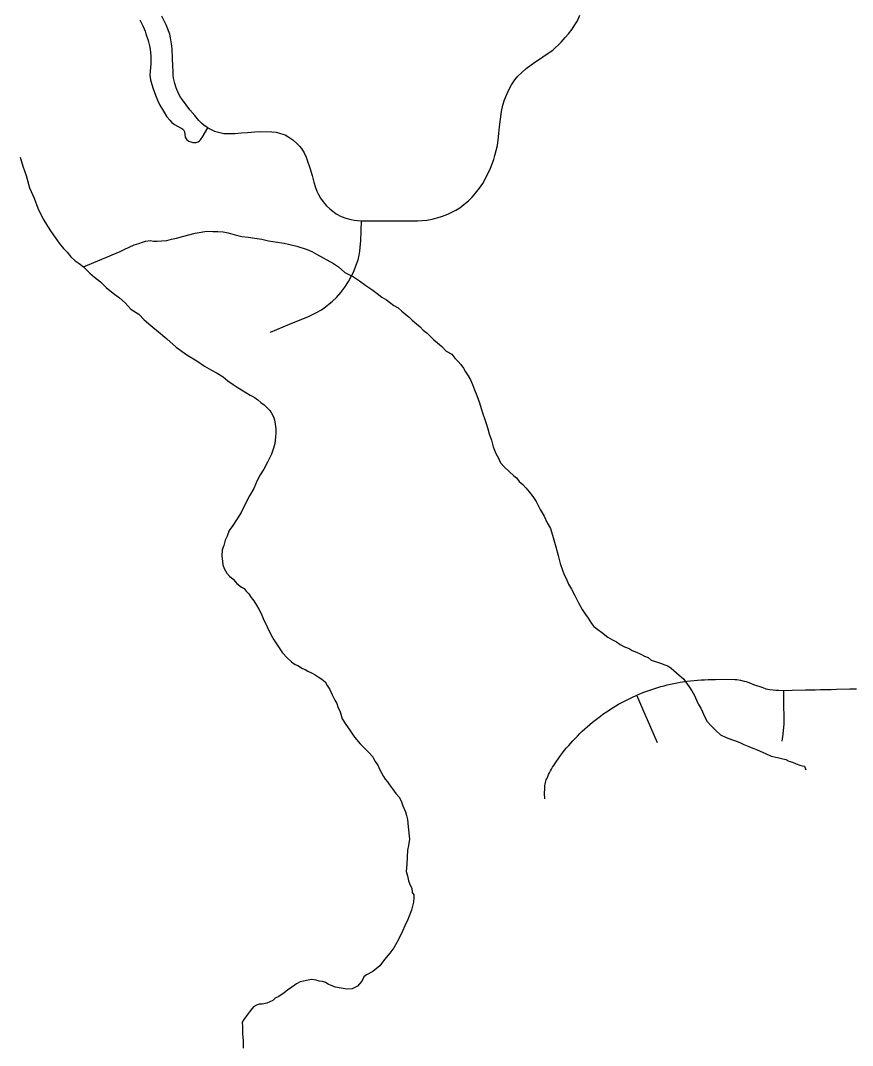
# Model space of a CAD drawing. Extents: x -59 to 82, y -3 to 49.
# Drawn here: x -14.238 to -13.631, y 29.355 to 30.102 of the extents above; entities that cross this region are included whole.
import ezdxf

# ---------------------------------------------------------------- set-up
doc = ezdxf.new("R2010")
doc.units = 0
doc.layers.add('GM_X_City_Street', color=7, linetype='Continuous')
doc.layers.add('GM_X_Minor_River', color=7, linetype='Continuous')

msp = doc.modelspace()

# ---------------------------------------------------------------- linework, layer by layer
at = {"layer": 'GM_X_City_Street'}
for points in [[(-14.15059, 30.10301), (-14.14847, 30.09843), (-14.14758, 30.09638), (-14.14684, 30.09454), (-14.14623, 30.09278), (-14.14465, 30.08784), (-14.14366, 30.08394), (-14.14318, 30.08143), (-14.14281, 30.07889), (-14.14264, 30.07666), (-14.14251, 30.07393), (-14.14269, 30.07075), (-14.14291, 30.06812), (-14.14313, 30.06543), (-14.14325, 30.06264), (-14.14272, 30.05916), (-14.14229, 30.05748), (-14.14105, 30.05325), (-14.13914, 30.04798), (-14.13768, 30.04438), (-14.13604, 30.04074), (-14.13342, 30.03617), (-14.13084, 30.03211), (-14.12872, 30.0297), (-14.12732, 30.02811), (-14.12537, 30.02665), (-14.12306, 30.02528), (-14.1209, 30.02417), (-14.11993, 30.02368), (-14.11927, 30.02323), (-14.11872, 30.02274), (-14.11842, 30.02219), (-14.11814, 30.0213), (-14.11792, 30.01957), (-14.11749, 30.01731), (-14.11695, 30.01621), (-14.11623, 30.01541), (-14.11498, 30.01451), (-14.11333, 30.01385), (-14.11207, 30.01353), (-14.1106, 30.0134), (-14.10945, 30.01353), (-14.10816, 30.0139), (-14.10701, 30.01475), (-14.10645, 30.01529), (-14.10585, 30.0161), (-14.10509, 30.01718), (-14.10102, 30.02402), (-14.09628, 30.02179), (-14.09237, 30.02061), (-14.08939, 30.02001), (-14.08559, 30.01989), (-14.08133, 30.02006), (-14.0767, 30.02048), (-14.07205, 30.02085), (-14.06687, 30.02127), (-14.06247, 30.02146), (-14.0543, 30.02122), (-14.05125, 30.02091), (-14.04795, 30.02012), (-14.04473, 30.01901), (-14.04185, 30.01744), (-14.03899, 30.01536), (-14.03612, 30.0128), (-14.03416, 30.01067), (-14.03264, 30.00896), (-14.03081, 30.00597), (-14.02941, 30.00285), (-14.02831, 29.9998), (-14.02663, 29.99489), (-14.02496, 29.98925), (-14.02364, 29.98449), (-14.02254, 29.98051), (-14.02154, 29.97791), (-14.02044, 29.97546), (-14.01879, 29.97272), (-14.01703, 29.97016), (-14.0144, 29.96718), (-14.01202, 29.96503), (-14.00989, 29.96326), (-14.00744, 29.9615), (-14.00389, 29.95951), (-14.00037, 29.95814), (-13.99686, 29.95724), (-13.99417, 29.95681), (-13.99201, 29.95655), (-13.98898, 29.95631), (-13.95437, 29.95623), (-13.9481, 29.95631), (-13.94136, 29.95679), (-13.93753, 29.95746), (-13.93371, 29.95843), (-13.92983, 29.95975), (-13.92606, 29.96123), (-13.92351, 29.96235), (-13.92012, 29.96412), (-13.9173, 29.96587), (-13.91427, 29.96811), (-13.91105, 29.97092), (-13.90829, 29.97356), (-13.90574, 29.97658), (-13.90296, 29.98007), (-13.9006, 29.98365), (-13.89775, 29.98869), (-13.89499, 29.99471), (-13.89255, 30.00105), (-13.89164, 30.00398), (-13.89068, 30.00756), (-13.88988, 30.01117), (-13.8893, 30.01529), (-13.88879, 30.01995), (-13.88824, 30.02489), (-13.88694, 30.03595), (-13.88588, 30.04058), (-13.88458, 30.04465), (-13.88325, 30.04794), (-13.88187, 30.05128), (-13.8797, 30.05555), (-13.87721, 30.05909), (-13.87495, 30.06189), (-13.87228, 30.06423), (-13.86878, 30.06732), (-13.86262, 30.07198), (-13.85917, 30.07433), (-13.85424, 30.07759), (-13.84944, 30.08085), (-13.84334, 30.08654), (-13.84038, 30.08993), (-13.83793, 30.09272), (-13.83524, 30.09621), (-13.83338, 30.09924), (-13.83155, 30.10224), (-13.82966, 30.10626)], [(-14.10102, 30.02402), (-14.10378, 30.02578), (-14.1056, 30.02744), (-14.10752, 30.02937), (-14.11057, 30.03307), (-14.11407, 30.03729), (-14.11943, 30.04455), (-14.12094, 30.04661), (-14.12244, 30.04922), (-14.12409, 30.05319), (-14.12516, 30.05647), (-14.12565, 30.05838), (-14.12598, 30.06039), (-14.12628, 30.06239), (-14.1264, 30.06521), (-14.12658, 30.06941), (-14.12683, 30.07496), (-14.12713, 30.08171), (-14.12757, 30.08552), (-14.12818, 30.08973), (-14.12885, 30.09257), (-14.13019, 30.0962), (-14.13141, 30.09937), (-14.13255, 30.1017), (-14.13464, 30.10553)], [(-14.05527, 29.87511), (-14.04137, 29.88088), (-14.02768, 29.88655), (-14.0218, 29.88943), (-14.01821, 29.89148), (-14.01524, 29.89359), (-14.01284, 29.89547), (-14.01009, 29.89765), (-14.00712, 29.90048), (-14.004, 29.90403), (-14.00124, 29.90788), (-13.99848, 29.91202), (-13.99622, 29.91619), (-13.99464, 29.91927), (-13.99302, 29.9234), (-13.99146, 29.92794), (-13.99072, 29.93124), (-13.99026, 29.93407), (-13.98985, 29.9369), (-13.98948, 29.9419), (-13.98912, 29.94887), (-13.98898, 29.95631)], [(-13.85524, 29.53466), (-13.85538, 29.53599), (-13.85548, 29.53733), (-13.85536, 29.54355), (-13.85522, 29.54455), (-13.85504, 29.54555), (-13.85482, 29.54654), (-13.85455, 29.54752), (-13.85424, 29.54849), (-13.85389, 29.54944), (-13.85321, 29.55099), (-13.85256, 29.55239), (-13.85187, 29.55377), (-13.85115, 29.55513), (-13.85039, 29.55647), (-13.84959, 29.55779), (-13.84876, 29.55909), (-13.8479, 29.56037), (-13.847, 29.56163), (-13.84369, 29.56659), (-13.84226, 29.56845), (-13.84084, 29.57024), (-13.83937, 29.57201), (-13.83788, 29.57374), (-13.83635, 29.57545), (-13.83479, 29.57713), (-13.83152, 29.58053), (-13.82978, 29.58229), (-13.82801, 29.58401), (-13.8262, 29.5857), (-13.82436, 29.58736), (-13.82249, 29.58898), (-13.8206, 29.59057), (-13.81867, 29.59213), (-13.81672, 29.59365), (-13.81475, 29.59513), (-13.81293, 29.59645), (-13.81109, 29.59775), (-13.80922, 29.59901), (-13.80734, 29.60024), (-13.80543, 29.60144), (-13.80349, 29.6026), (-13.80154, 29.60372), (-13.79957, 29.60482), (-13.79765, 29.60584), (-13.79476, 29.60728), (-13.79187, 29.60868), (-13.78816, 29.61037), (-13.78603, 29.6113), (-13.78389, 29.61219), (-13.78173, 29.61303), (-13.77955, 29.61383), (-13.77735, 29.61459), (-13.77515, 29.6153), (-13.77292, 29.61597), (-13.77067, 29.6166), (-13.76832, 29.61724), (-13.76597, 29.61784), (-13.76362, 29.61839), (-13.76125, 29.6189), (-13.75888, 29.61935), (-13.75649, 29.61977), (-13.75155, 29.6205), (-13.74901, 29.62082), (-13.74646, 29.62108), (-13.74391, 29.6213), (-13.74136, 29.62147), (-13.7388, 29.62159), (-13.73622, 29.62167), (-13.73088, 29.62187), (-13.7244, 29.62212), (-13.71673, 29.62184), (-13.71535, 29.62167), (-13.71261, 29.62121), (-13.70991, 29.62061), (-13.70857, 29.62025), (-13.70732, 29.61989), (-13.70527, 29.61905), (-13.70307, 29.6182), (-13.70085, 29.61737), (-13.69862, 29.61659), (-13.69638, 29.61583), (-13.69405, 29.61509), (-13.69265, 29.61477), (-13.6913, 29.6145), (-13.68889, 29.61413), (-13.68689, 29.61399), (-13.68489, 29.6139), (-13.68109, 29.61381), (-13.67485, 29.61398), (-13.66519, 29.61414), (-13.66198, 29.61422), (-13.65812, 29.61429), (-13.65425, 29.61438), (-13.65036, 29.61448), (-13.64649, 29.6146), (-13.64264, 29.61472), (-13.63285, 29.61486), (-13.62792, 29.61499)], [(-13.68224, 29.57687), (-13.68192, 29.57856), (-13.68165, 29.58026), (-13.68142, 29.58196), (-13.68067, 29.58937), (-13.68076, 29.59486), (-13.68091, 29.60267), (-13.68106, 29.60657), (-13.68109, 29.61381)], [(-13.77319, 29.57569), (-13.77792, 29.58679), (-13.78378, 29.60024), (-13.78816, 29.61037)]]:
    msp.add_lwpolyline(points, dxfattribs=at)
at = {"layer": 'GM_X_Minor_River'}
for points in [[(-14.23794, 30.00268), (-14.23596, 29.99624), (-14.23359, 29.98943), (-14.23119, 29.98034), (-14.22766, 29.97278), (-14.22491, 29.96559), (-14.22139, 29.95803), (-14.21789, 29.95238), (-14.21518, 29.94823), (-14.21246, 29.94408), (-14.20937, 29.93994), (-14.20628, 29.93618), (-14.20359, 29.93355), (-14.20088, 29.93016), (-14.1978, 29.92716), (-14.19474, 29.9253), (-14.19167, 29.92267), (-14.18975, 29.9208), (-14.18705, 29.91817), (-14.18359, 29.91517), (-14.17937, 29.9118), (-14.17514, 29.90767), (-14.17015, 29.90355), (-14.16555, 29.90019), (-14.16132, 29.89644), (-14.15708, 29.89193), (-14.15133, 29.8882), (-14.14748, 29.88407), (-14.14249, 29.87995), (-14.13711, 29.87545), (-14.13097, 29.87021), (-14.12405, 29.86421), (-14.11638, 29.85861), (-14.10911, 29.85413), (-14.10336, 29.8504), (-14.09838, 29.84742), (-14.09418, 29.84519), (-14.08996, 29.84259), (-14.08651, 29.83959), (-14.08267, 29.83697), (-14.07961, 29.83511), (-14.07004, 29.82915), (-14.06736, 29.82766), (-14.06468, 29.82579), (-14.06237, 29.82392), (-14.06007, 29.82205), (-14.05776, 29.8198), (-14.05584, 29.81792), (-14.05467, 29.81603), (-14.05312, 29.81339), (-14.05233, 29.81112), (-14.05191, 29.80809), (-14.05148, 29.80467), (-14.05144, 29.80201), (-14.05178, 29.79859), (-14.05209, 29.79402), (-14.05319, 29.79059), (-14.05464, 29.78601), (-14.0576, 29.78027), (-14.06019, 29.7753), (-14.06279, 29.77109), (-14.06501, 29.76688), (-14.06759, 29.76115), (-14.07055, 29.7558), (-14.07388, 29.74967), (-14.07684, 29.74356), (-14.08018, 29.7382), (-14.08278, 29.73399), (-14.08539, 29.73053), (-14.08685, 29.72634), (-14.08833, 29.72328), (-14.08942, 29.71946), (-14.09051, 29.71641), (-14.09083, 29.71185), (-14.0904, 29.70805), (-14.08998, 29.70539), (-14.08919, 29.70274), (-14.08724, 29.69935), (-14.08531, 29.69709), (-14.08262, 29.69485), (-14.07993, 29.69184), (-14.07647, 29.68922), (-14.07456, 29.6881), (-14.07302, 29.68622), (-14.07109, 29.68434), (-14.06954, 29.6817)], [(-14.19167, 29.92267), (-14.16487, 29.93402), (-14.16148, 29.93558), (-14.15846, 29.93714), (-14.15468, 29.9387), (-14.15128, 29.93989), (-14.14864, 29.94068), (-14.14637, 29.94147), (-14.14296, 29.94189), (-14.14068, 29.94154), (-14.13802, 29.94157), (-14.1346, 29.94161), (-14.13081, 29.94204), (-14.12741, 29.94284), (-14.124, 29.94364), (-14.11946, 29.94484), (-14.11492, 29.94603), (-14.11038, 29.94723), (-14.10584, 29.94804), (-14.10205, 29.94885), (-14.09749, 29.94852), (-14.09369, 29.94857), (-14.08989, 29.94824), (-14.08609, 29.94752), (-14.08113, 29.94606), (-14.07618, 29.94498), (-14.07162, 29.94428), (-14.06667, 29.94358), (-14.06173, 29.94288), (-14.05678, 29.9418), (-14.05183, 29.9411), (-14.04536, 29.94004), (-14.04117, 29.93895), (-14.03622, 29.93787), (-14.02859, 29.9353), (-14.02516, 29.93382), (-14.02171, 29.93196), (-14.00947, 29.92527), (-14.00564, 29.92266), (-14.00103, 29.91854), (-13.99491, 29.91557), (-13.99032, 29.91259), (-13.98572, 29.90922), (-13.9815, 29.90623), (-13.97766, 29.90324), (-13.97421, 29.90062), (-13.97076, 29.89876), (-13.96846, 29.89689), (-13.96539, 29.89465), (-13.96233, 29.89279), (-13.95964, 29.89054), (-13.95657, 29.88792), (-13.95427, 29.88604), (-13.95196, 29.88379), (-13.94888, 29.88117), (-13.94619, 29.87892), (-13.94389, 29.87667), (-13.9412, 29.87442), (-13.93851, 29.87179), (-13.93619, 29.86954), (-13.93351, 29.8673), (-13.93044, 29.86467), (-13.92735, 29.86129), (-13.92314, 29.85906), (-13.92083, 29.85605), (-13.91852, 29.8538), (-13.91659, 29.85154), (-13.91465, 29.8489), (-13.9131, 29.84626), (-13.91116, 29.84325), (-13.9096, 29.84023), (-13.90803, 29.83682), (-13.90646, 29.83304), (-13.90489, 29.82888), (-13.90292, 29.82359), (-13.90172, 29.81942), (-13.90053, 29.81563), (-13.89934, 29.81223), (-13.89815, 29.80844), (-13.89696, 29.80466), (-13.89577, 29.80087), (-13.89419, 29.79633), (-13.89298, 29.7914), (-13.89102, 29.78649), (-13.88907, 29.78309), (-13.88751, 29.77969), (-13.88481, 29.77668), (-13.87789, 29.77031), (-13.87597, 29.76881), (-13.87404, 29.76617), (-13.87135, 29.76393), (-13.86904, 29.76167), (-13.86672, 29.75866), (-13.86402, 29.75527), (-13.86169, 29.7515), (-13.85857, 29.74584), (-13.85585, 29.74093), (-13.8535, 29.73602), (-13.85117, 29.73187), (-13.84918, 29.72543), (-13.84719, 29.71862)], [(-13.84719, 29.71862), (-13.84558, 29.71218), (-13.84399, 29.7065), (-13.8424, 29.70157), (-13.84121, 29.69817), (-13.83966, 29.69553), (-13.83808, 29.69137), (-13.83575, 29.68759), (-13.83341, 29.68306), (-13.83069, 29.67778), (-13.82796, 29.67287), (-13.82563, 29.6691), (-13.8237, 29.66646), (-13.82137, 29.66269), (-13.81944, 29.66043), (-13.81675, 29.65818), (-13.81407, 29.65632), (-13.80946, 29.65257), (-13.80602, 29.65071), (-13.80296, 29.64923), (-13.80028, 29.64736), (-13.79721, 29.6455), (-13.79378, 29.6444), (-13.79148, 29.64291), (-13.78843, 29.64181), (-13.78537, 29.64032), (-13.78269, 29.63884), (-13.78002, 29.63773), (-13.77772, 29.63586), (-13.77391, 29.63477), (-13.77086, 29.63366), (-13.7678, 29.63256), (-13.76552, 29.63183), (-13.76321, 29.62996), (-13.7613, 29.62846), (-13.75937, 29.62658), (-13.75399, 29.62209), (-13.75244, 29.61983), (-13.75012, 29.61644), (-13.74818, 29.61342), (-13.74623, 29.61002), (-13.74467, 29.60662), (-13.74311, 29.6036), (-13.74156, 29.60096), (-13.74038, 29.59831), (-13.73882, 29.59491), (-13.73687, 29.59113), (-13.73378, 29.58775), (-13.73032, 29.58437), (-13.72724, 29.58137), (-13.72304, 29.57952), (-13.71922, 29.57805), (-13.71617, 29.57695), (-13.71312, 29.57584), (-13.71006, 29.57436), (-13.70662, 29.57288), (-13.70357, 29.57178), (-13.7009, 29.57067), (-13.69823, 29.56956), (-13.69441, 29.56771), (-13.6902, 29.56586), (-13.68563, 29.56478), (-13.68259, 29.56406), (-13.67954, 29.56333), (-13.67725, 29.56222), (-13.67458, 29.56149), (-13.67191, 29.56038), (-13.66923, 29.55928), (-13.66733, 29.55892), (-13.66581, 29.55856), (-13.66501, 29.55591), (-13.6654, 29.55628)], [(-14.06954, 29.6817), (-14.0676, 29.67906), (-14.06566, 29.67605), (-14.06372, 29.67303), (-14.06216, 29.67001), (-14.06059, 29.66623), (-14.05473, 29.65414), (-14.05279, 29.65074), (-14.05007, 29.64622), (-14.04658, 29.64132), (-14.04312, 29.63756), (-14.04004, 29.63456), (-14.03735, 29.63269), (-14.03544, 29.63195), (-14.032, 29.62972), (-14.03009, 29.62898), (-14.02818, 29.62786), (-14.0255, 29.62675), (-14.02283, 29.62527), (-14.02053, 29.62377), (-14.01784, 29.62191), (-14.01554, 29.62004), (-14.01399, 29.61739), (-14.01205, 29.61438), (-14.01048, 29.6106), (-14.00852, 29.60682), (-14.00697, 29.60418), (-14.00618, 29.60191), (-14.00461, 29.59813), (-14.00302, 29.5932), (-14.00031, 29.58906), (-13.99759, 29.58491), (-13.99411, 29.57963), (-13.98986, 29.57475), (-13.98602, 29.57099), (-13.98332, 29.56836), (-13.98101, 29.56573), (-13.97906, 29.56195), (-13.97712, 29.55932), (-13.97556, 29.55592), (-13.97439, 29.55365), (-13.97284, 29.55101), (-13.97167, 29.54913), (-13.97012, 29.54724), (-13.96858, 29.54498), (-13.96626, 29.54197), (-13.96393, 29.53858), (-13.96162, 29.53595), (-13.96006, 29.53331), (-13.95887, 29.52952), (-13.95692, 29.52536), (-13.95612, 29.52271), (-13.95532, 29.51968), (-13.95487, 29.51437), (-13.95398, 29.50526), (-13.95468, 29.50069), (-13.95539, 29.49726), (-13.95601, 29.48699), (-13.95632, 29.48167), (-13.95552, 29.47864), (-13.9547, 29.47485), (-13.95353, 29.47182), (-13.95236, 29.46955), (-13.95193, 29.46652), (-13.95077, 29.46463), (-13.95074, 29.46273), (-13.95108, 29.45931), (-13.95252, 29.45359), (-13.95508, 29.44672), (-13.9573, 29.44213), (-13.95914, 29.43831), (-13.96098, 29.43411), (-13.9632, 29.4299), (-13.96543, 29.42607), (-13.96841, 29.42224), (-13.97215, 29.41763), (-13.9755, 29.41303), (-13.98076, 29.40878), (-13.98528, 29.40645), (-13.98716, 29.40491), (-13.98863, 29.40185), (-13.99051, 29.39992), (-13.992, 29.39801), (-13.99577, 29.39606), (-13.99956, 29.39601), (-14.00375, 29.39672), (-14.00793, 29.39743), (-14.01099, 29.39853), (-14.01328, 29.39965), (-14.01519, 29.40076), (-14.01748, 29.40149), (-14.01976, 29.40185), (-14.02205, 29.40258), (-14.02547, 29.40292), (-14.0338, 29.4013), (-14.03644, 29.39974), (-14.03983, 29.39742), (-14.04283, 29.39511), (-14.04546, 29.39317), (-14.04922, 29.39047), (-14.05186, 29.3893)], [(-14.05186, 29.3893), (-14.05374, 29.38775), (-14.05789, 29.3858), (-14.0613, 29.385), (-14.06357, 29.38497), (-14.06546, 29.38419), (-14.06772, 29.38302), (-14.06996, 29.38033), (-14.07295, 29.3765), (-14.07481, 29.37381), (-14.07592, 29.3719), (-14.07587, 29.36848), (-14.07581, 29.36354), (-14.07535, 29.35823), (-14.07528, 29.35291)]]:
    msp.add_lwpolyline(points, dxfattribs=at)

doc.saveas('drawing.dxf')
